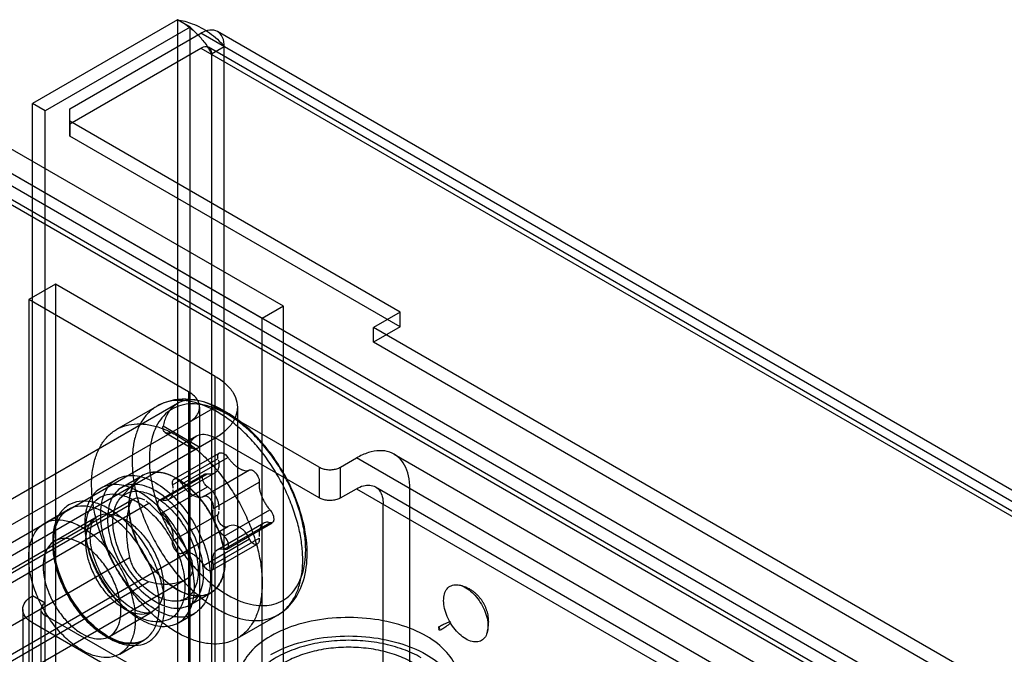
# Model space of a CAD drawing. Header units: millimetres. Extents: x 188 to 1028, y 131 to 1566.
# Tile 323 of 326: x 599 to 665, y 1524 to 1566. Entities that reach past the tile are written whole.
import ezdxf

# ---------------------------------------------------------------- set-up
doc = ezdxf.new("R2010")
doc.units = ezdxf.units.MM
doc.header["$LTSCALE"] = 110.325218
doc.layers.get('0').update_dxf_attribs({"linetype": 'CONTINUOUS'})

msp = doc.modelspace()

# ---------------------------------------------------------------- linework, layer by layer
at = {"color": 7, "linetype": 'CONTINUOUS'}
for p, q in [((609.663, 1565.991), (600.046, 1560.439)), ((610.511, 1565.501), (600.895, 1559.949)), ((609.663, 1565.991), (609.663, 633.546)), ((610.511, 1565.501), (609.663, 1565.991)), ((610.23, 1565.664), (610.713, 1565.299)), ((610.511, 633.056), (610.511, 1565.501)), ((602.521, 1560.072), (611.218, 1565.093)), ((1026.858, 1325.129), (611.218, 1565.093)), ((1026.402, 1326.136), (612.318, 1565.202)), ((602.521, 1559.092), (611.218, 1564.113)), ((611.218, 1564.113), (1026.009, 1324.639)), ((1025.802, 1325.097), (611.718, 1564.163)), ((612.774, 1564.195), (611.926, 1563.705)), ((612.774, 635.342), (612.774, 1564.195)), ((611.926, 1563.705), (611.926, 634.852)), ((600.046, 1376.971), (600.046, 1560.439)), ((600.895, 1559.949), (600.046, 1560.439)), ((600.895, 1377.461), (600.895, 1559.949)), ((602.521, 1558.275), (602.521, 1560.072)), ((602.521, 1559.255), (602.521, 1560.072)), ((624.441, 1546.6), (602.521, 1559.255)), ((602.521, 1559.092), (602.521, 1558.275)), ((624.441, 1545.62), (602.521, 1558.275)), ((616.699, 1546.988), (598.314, 1557.602)), ((1013.034, 1315.719), (595.132, 1556.99)), ((596.382, 1557.113), (1012.516, 1316.864)), ((615.284, 1546.171), (596.9, 1556.785)), ((595.132, 1555.765), (1011.973, 1315.107)), ((595.632, 1555.814), (1011.766, 1315.565)), ((601.566, 1548.457), (599.799, 1547.437)), ((601.566, 1548.457), (601.566, 1518.247)), ((612.173, 1542.334), (601.566, 1548.457)), ((599.799, 1547.437), (599.799, 1517.226)), ((610.405, 1541.313), (599.799, 1547.437)), ((616.699, 1546.988), (615.284, 1546.171)), ((616.699, 590.047), (616.699, 1546.988)), ((624.441, 1546.6), (622.674, 1545.579)), ((624.441, 1545.62), (624.441, 1546.6)), ((615.284, 589.23), (615.284, 1546.171)), ((624.441, 1545.62), (622.674, 1544.599)), ((622.674, 1544.599), (622.674, 1545.579)), ((991.502, 1332.641), (622.674, 1545.579)), ((991.502, 1331.661), (622.674, 1544.599)), ((612.173, 1508.041), (612.173, 1542.334)), ((610.405, 1541.313), (610.405, 1509.061)), ((576.818, 1519.88), (612.173, 1540.292)), ((609.673, 1540.54), (577.854, 1522.169)), ((608.317, 1540.363), (605.628, 1538.81)), ((611.138, 1540.292), (611.138, 1510.082)), ((619.068, 1536.312), (612.173, 1540.292)), ((613.638, 1540.292), (613.638, 1510.082)), ((611.112, 1537.639), (608.709, 1539.026)), ((578.586, 1518.86), (612.173, 1538.251)), ((610.923, 1538.375), (579.104, 1520.004)), ((608.851, 1538.606), (610.625, 1537.582)), ((619.068, 1534.271), (612.173, 1538.251)), ((606.66, 1536.701), (606.661, 1536.64)), ((607.8, 1536.814), (607.8, 1536.757)), ((609.328, 1535.138), (612.367, 1536.893)), ((609.427, 1535.513), (612.432, 1537.248)), ((609.974, 1535.196), (613.013, 1536.951)), ((620.482, 1536.312), (621.542, 1536.924)), ((663.439, 1512.736), (621.542, 1536.924)), ((624.042, 1537.172), (662.403, 1515.025)), ((611.398, 1534.369), (614.443, 1536.127)), ((619.068, 1536.312), (619.068, 1534.271)), ((620.482, 1534.271), (620.482, 1536.312)), ((604.578, 1534.913), (605.638, 1535.526)), ((605.891, 1534.271), (607.015, 1535.488)), ((605.963, 1534.963), (607.378, 1535.779)), ((608.439, 1534.108), (611.456, 1535.849)), ((608.614, 1534.122), (611.653, 1535.877)), ((609.07, 1534.161), (612.155, 1535.942)), ((608.614, 1533.261), (611.653, 1535.016)), ((612.048, 1533.568), (615.087, 1535.323)), ((620.482, 1534.271), (621.542, 1534.883)), ((621.542, 1534.883), (661.671, 1511.715)), ((622.792, 1535.007), (661.153, 1512.86)), ((625.078, 1517.737), (625.078, 1534.883)), ((606.756, 1534.187), (594.028, 1526.839)), ((593.756, 1526.456), (606.484, 1533.805)), ((595.045, 1526.572), (607.773, 1533.92)), ((600.834, 1532.579), (602.425, 1533.498)), ((612.762, 1531.728), (615.801, 1533.482)), ((623.31, 1516.716), (623.31, 1533.863)), ((601.509, 1531.41), (604.338, 1533.043)), ((609.328, 1531.421), (612.367, 1533.176)), ((609.972, 1530.617), (613.017, 1532.375)), ((612.306, 1530.828), (615.391, 1532.609)), ((612.762, 1530.867), (615.801, 1532.621)), ((612.937, 1530.882), (615.954, 1532.623)), ((611.402, 1529.793), (614.441, 1531.548)), ((612.048, 1529.851), (615.087, 1531.605)), ((611.949, 1529.476), (614.953, 1531.21)), ((618.169, 1530.827), (618.169, 1530.883)), ((593.756, 1522.975), (606.484, 1530.324)), ((597.656, 1523.324), (610.383, 1530.672)), ((617.974, 1530.169), (617.974, 1530.231)), ((610.383, 1528.954), (597.624, 1521.587)), ((595.045, 1521.372), (607.773, 1528.72)), ((600.895, 1527.289), (600.046, 1527.779)), ((609.828, 1527.452), (611.444, 1527.817)), ((610.463, 1527.169), (611.878, 1527.985)), ((599.402, 1526.881), (599.402, 1377.869)), ((600.602, 1526.881), (600.602, 1377.869)), ((606.41, 1523.288), (600.895, 1526.473)), ((605.159, 1525.088), (607.988, 1526.721)), ((609.728, 1525.993), (610.788, 1526.606)), ((616.317, 1526.507), (613.628, 1524.954)), ((605.562, 1522.799), (600.046, 1525.983)), ((605.834, 1523.919), (607.425, 1524.837))]:
    msp.add_line(p, q, dxfattribs=at)
for points in [[(609.315, 1535.264), (609.316, 1535.223), (609.321, 1535.181), (609.328, 1535.138)], [(612.048, 1533.568), (612.056, 1533.603), (612.06, 1533.639), (612.062, 1533.678)], [(609.328, 1531.421), (609.321, 1531.387), (609.316, 1531.35), (609.315, 1531.311)], [(612.062, 1529.725), (612.06, 1529.766), (612.056, 1529.808), (612.048, 1529.851)]]:
    msp.add_lwpolyline(points, dxfattribs=at)
for centre, start, end in [((605.882, 1531.211), 176.79563, 180.02591), ((603.968, 1527.124), 356.79563, 0.02591)]:
    msp.add_arc(centre, 4.492, start, end, dxfattribs=at)
for points, knots in [([(609.663, 1565.991), (609.997, 1565.939), (610.747, 1565.726), (611.837, 1565.158), (612.502, 1564.552), (612.774, 1564.195)], [0, 0, 0, 0, 0.277348, 0.632657, 1, 1, 1, 1]), ([(610.511, 1565.501), (610.658, 1565.349), (611.004, 1565.023), (611.512, 1564.446), (611.805, 1563.97), (611.926, 1563.705)], [0, 0, 0, 0, 0.276198, 0.620473, 1, 1, 1, 1]), ([(612.774, 1564.195), (612.774, 1564.407), (612.722, 1564.797), (612.351, 1565.259), (611.766, 1565.35), (611.402, 1565.199), (611.218, 1565.093)], [0, 0, 0, 0, 0.277328, 0.500003, 0.722676, 1, 1, 1, 1]), ([(611.218, 1564.113), (611.324, 1564.175), (611.552, 1564.264), (611.889, 1564.07), (611.926, 1563.828), (611.926, 1563.705)], [0, 0, 0, 0, 0.356068, 0.643814, 1, 1, 1, 1]), ([(612.173, 1542.334), (612.423, 1542.189), (612.87, 1541.875), (613.377, 1541.288), (613.647, 1540.634), (613.647, 1539.951), (613.377, 1539.297), (612.87, 1538.71), (612.423, 1538.395), (612.173, 1538.251)], [0, 0, 0, 0, 0.165155, 0.309737, 0.438588, 0.561413, 0.690264, 0.834846, 1, 1, 1, 1]), ([(610.405, 1539.272), (610.549, 1539.355), (610.803, 1539.538), (611.071, 1539.893), (611.169, 1540.292), (611.071, 1540.692), (610.803, 1541.047), (610.549, 1541.23), (610.405, 1541.313)], [0, 0, 0, 0, 0.190419, 0.353951, 0.499989, 0.646029, 0.809567, 1, 1, 1, 1]), ([(617.974, 1530.231), (617.971, 1530.568), (617.92, 1531.265), (617.722, 1532.322), (617.407, 1533.403), (616.98, 1534.485), (616.451, 1535.543), (615.831, 1536.556), (615.135, 1537.5), (614.377, 1538.355), (613.574, 1539.103), (612.743, 1539.727), (611.901, 1540.214), (611.067, 1540.552), (610.257, 1540.734), (609.487, 1540.753), (608.776, 1540.605), (608.143, 1540.29), (607.608, 1539.817), (607.184, 1539.202), (606.88, 1538.461), (606.697, 1537.614), (606.66, 1537.013), (606.66, 1536.701)], [0, 0, 0, 0, 0.050412, 0.104007, 0.160194, 0.218245, 0.277341, 0.336615, 0.395191, 0.452228, 0.506955, 0.558718, 0.607033, 0.651644, 0.6926, 0.730331, 0.765704, 0.79999, 0.834676, 0.871168, 0.910534, 0.953405, 1, 1, 1, 1]), ([(618.267, 1530.578), (618.267, 1531.524), (617.91, 1533.488), (616.668, 1536.208), (614.859, 1538.57), (612.69, 1540.261), (610.373, 1541.015), (608.883, 1540.69), (608.317, 1540.363)], [0, 0, 0, 0, 0.177614, 0.368079, 0.556955, 0.730594, 0.877495, 1, 1, 1, 1]), ([(612.173, 1540.292), (611.92, 1540.439), (611.417, 1540.671), (610.643, 1540.814), (609.931, 1540.71), (609.336, 1540.346), (608.91, 1539.758), (608.759, 1539.282), (608.709, 1539.026)], [0, 0, 0, 0, 0.196548, 0.368687, 0.522254, 0.669325, 0.824744, 1, 1, 1, 1]), ([(618.169, 1530.883), (618.166, 1531.209), (618.114, 1531.882), (617.915, 1532.9), (617.598, 1533.94), (617.169, 1534.979), (616.639, 1535.991), (616.02, 1536.951), (615.329, 1537.833), (614.584, 1538.616), (613.802, 1539.284), (612.997, 1539.824), (612.185, 1540.222), (611.383, 1540.465), (610.612, 1540.542), (609.896, 1540.444), (609.259, 1540.172), (608.728, 1539.739), (608.312, 1539.167), (608.014, 1538.475), (607.836, 1537.677), (607.8, 1537.11), (607.8, 1536.814)], [0, 0, 0, 0, 0.053051, 0.10954, 0.168754, 0.229849, 0.292259, 0.354613, 0.415677, 0.474482, 0.530311, 0.582875, 0.631948, 0.677065, 0.718708, 0.7571, 0.793645, 0.830047, 0.867415, 0.907721, 0.951785, 1, 1, 1, 1]), ([(603.971, 1535.148), (603.971, 1535.461), (604.008, 1536.064), (604.191, 1536.914), (604.498, 1537.655), (604.924, 1538.271), (605.462, 1538.743), (606.098, 1539.057), (606.813, 1539.202), (607.585, 1539.179), (608.398, 1538.993), (609.234, 1538.65), (610.078, 1538.158), (610.91, 1537.528), (611.714, 1536.775), (612.471, 1535.915), (613.166, 1534.966), (613.784, 1533.949), (614.31, 1532.887), (614.734, 1531.801), (615.045, 1530.715), (615.238, 1529.654), (615.284, 1528.955), (615.284, 1528.616)], [0, 0, 0, 0, 0.046619, 0.089512, 0.128857, 0.165225, 0.199916, 0.234234, 0.269623, 0.30736, 0.348347, 0.393022, 0.441409, 0.493232, 0.547987, 0.605018, 0.663563, 0.722796, 0.781853, 0.839762, 0.896004, 0.949652, 1, 1, 1, 1]), ([(609.345, 1538.659), (609.276, 1538.62), (609.142, 1538.564), (608.877, 1538.548), (608.677, 1538.773), (608.696, 1538.958), (608.709, 1539.026)], [0, 0, 0, 0, 0.243742, 0.444909, 0.784132, 1, 1, 1, 1]), ([(610.553, 1537.962), (610.617, 1538.094), (610.794, 1538.334), (611.215, 1538.515), (611.702, 1538.479), (612.015, 1538.343), (612.173, 1538.251)], [0, 0, 0, 0, 0.23568, 0.458985, 0.706228, 1, 1, 1, 1]), ([(610.553, 1537.962), (610.525, 1537.905), (610.465, 1537.74), (610.659, 1537.523), (610.91, 1537.545), (611.044, 1537.599), (611.112, 1537.639)], [0, 0, 0, 0, 0.208352, 0.528431, 0.74047, 1, 1, 1, 1]), ([(625.078, 1534.883), (625.078, 1535.172), (625.029, 1535.716), (624.774, 1536.449), (624.343, 1537.01), (623.752, 1537.351), (623.05, 1537.444), (622.288, 1537.298), (621.792, 1537.069), (621.542, 1536.924)], [0, 0, 0, 0, 0.165155, 0.309738, 0.43859, 0.561416, 0.690267, 0.834848, 1, 1, 1, 1]), ([(607.8, 1536.757), (607.803, 1536.455), (607.848, 1535.829), (608.022, 1534.879), (608.302, 1533.904), (608.684, 1532.92), (609.164, 1531.946), (609.734, 1531.003), (610.381, 1530.12), (611.085, 1529.322), (611.83, 1528.628), (612.595, 1528.053), (613.366, 1527.608), (614.127, 1527.299), (614.867, 1527.132), (615.571, 1527.113), (616.224, 1527.247), (616.806, 1527.534), (617.298, 1527.967), (617.687, 1528.531), (617.967, 1529.21), (618.135, 1529.988), (618.169, 1530.54), (618.169, 1530.827)], [0, 0, 0, 0, 0.049284, 0.101802, 0.157049, 0.214234, 0.273577, 0.333706, 0.393377, 0.451564, 0.506916, 0.558851, 0.607088, 0.651468, 0.692234, 0.729897, 0.765302, 0.799681, 0.834442, 0.870882, 0.910307, 0.953282, 1, 1, 1, 1]), ([(612.367, 1536.893), (612.344, 1536.964), (612.31, 1537.103), (612.45, 1537.303), (612.766, 1537.234), (612.926, 1537.073), (613.013, 1536.951)], [0, 0, 0, 0, 0.208599, 0.378208, 0.577428, 1, 1, 1, 1]), ([(613.013, 1536.951), (613.058, 1536.888), (613.153, 1536.765), (613.308, 1536.594), (613.471, 1536.441), (613.64, 1536.309), (613.813, 1536.201), (614.063, 1536.083), (614.312, 1536.049), (614.441, 1536.126)], [0, 0, 0, 0, 0.133383, 0.266044, 0.394314, 0.517812, 0.633814, 0.741668, 1, 1, 1, 1]), ([(606.661, 1536.64), (606.663, 1536.302), (606.715, 1535.605), (606.912, 1534.548), (607.228, 1533.467), (607.655, 1532.386), (608.184, 1531.327), (608.803, 1530.315), (609.5, 1529.37), (610.258, 1528.515), (611.061, 1527.767), (611.892, 1527.143), (612.733, 1526.657), (613.568, 1526.318), (614.378, 1526.136), (615.148, 1526.117), (615.859, 1526.265), (616.492, 1526.58), (617.027, 1527.053), (617.451, 1527.669), (617.755, 1528.409), (617.937, 1529.257), (617.974, 1529.857), (617.974, 1530.169)], [0, 0, 0, 0, 0.050412, 0.104007, 0.160194, 0.218245, 0.277341, 0.336615, 0.395191, 0.452228, 0.506955, 0.558718, 0.607033, 0.651644, 0.6926, 0.730331, 0.765704, 0.79999, 0.834676, 0.871168, 0.910534, 0.953405, 1, 1, 1, 1]), ([(611.653, 1535.877), (611.719, 1535.865), (611.848, 1535.854), (612.055, 1535.884), (612.241, 1535.983), (612.371, 1536.155), (612.434, 1536.358), (612.438, 1536.505), (612.432, 1536.582)], [0, 0, 0, 0, 0.160867, 0.307619, 0.498226, 0.649618, 0.814717, 1, 1, 1, 1]), ([(614.441, 1536.126), (614.522, 1536.174), (614.746, 1536.067), (614.927, 1535.851), (615.063, 1535.595), (615.1, 1535.405), (615.087, 1535.323)], [0, 0, 0, 0, 0.248412, 0.508225, 0.78071, 1, 1, 1, 1]), ([(619.068, 1536.312), (619.147, 1536.266), (619.328, 1536.194), (619.621, 1536.141), (619.928, 1536.141), (620.222, 1536.194), (620.402, 1536.266), (620.482, 1536.312)], [0, 0, 0, 0, 0.187717, 0.393745, 0.606295, 0.812308, 1, 1, 1, 1]), ([(604.572, 1533.168), (604.572, 1533.613), (604.675, 1534.436), (605.333, 1535.458), (606.437, 1535.87), (607.681, 1535.617), (608.928, 1534.859), (610.086, 1533.685), (611.038, 1532.217), (611.676, 1530.617), (611.855, 1529.495), (611.855, 1528.963)], [0, 0, 0, 0, 0.103304, 0.188221, 0.267734, 0.360433, 0.473055, 0.602504, 0.739886, 0.876489, 1, 1, 1, 1]), ([(609.628, 1535.556), (609.451, 1535.658), (609.099, 1535.829), (608.559, 1535.98), (608.047, 1536.006), (607.578, 1535.901), (607.17, 1535.666), (606.844, 1535.31), (606.611, 1534.851), (606.473, 1534.308), (606.43, 1533.696), (606.482, 1533.033), (606.627, 1532.336), (606.862, 1531.626), (607.178, 1530.922), (607.567, 1530.248), (608.017, 1529.622), (608.516, 1529.061), (609.05, 1528.583), (609.434, 1528.32), (609.628, 1528.208)], [0, 0, 0, 0, 0.053949, 0.102958, 0.14737, 0.188342, 0.22851, 0.269848, 0.314371, 0.363342, 0.417249, 0.47596, 0.538878, 0.605089, 0.673465, 0.742693, 0.810753, 0.877293, 0.940786, 1, 1, 1, 1]), ([(606.446, 1533.719), (606.446, 1534.151), (606.551, 1534.95), (607.309, 1535.896), (608.503, 1536.079), (609.736, 1535.579), (610.918, 1534.593), (611.921, 1533.231), (612.61, 1531.682), (612.81, 1530.573), (612.81, 1530.045)], [0, 0, 0, 0, 0.114864, 0.207597, 0.299914, 0.41387, 0.552145, 0.705067, 0.859646, 1, 1, 1, 1]), ([(609.974, 1535.196), (609.923, 1535.285), (609.805, 1535.429), (609.581, 1535.569), (609.342, 1535.492), (609.315, 1535.337), (609.315, 1535.264)], [0, 0, 0, 0, 0.322049, 0.578135, 0.770379, 1, 1, 1, 1]), ([(609.628, 1528.208), (609.804, 1528.106), (610.156, 1527.935), (610.696, 1527.784), (611.208, 1527.759), (611.678, 1527.863), (612.085, 1528.098), (612.411, 1528.455), (612.644, 1528.913), (612.782, 1529.457), (612.825, 1530.069), (612.773, 1530.732), (612.628, 1531.428), (612.394, 1532.138), (612.077, 1532.842), (611.688, 1533.516), (611.238, 1534.143), (610.739, 1534.703), (610.205, 1535.181), (609.821, 1535.445), (609.628, 1535.556)], [0, 0, 0, 0, 0.053949, 0.102958, 0.14737, 0.188342, 0.22851, 0.269848, 0.314371, 0.363342, 0.417249, 0.47596, 0.538878, 0.605089, 0.673465, 0.742693, 0.810753, 0.877293, 0.940786, 1, 1, 1, 1]), ([(611.329, 1535.592), (611.329, 1535.662), (611.366, 1535.842), (611.564, 1535.893), (611.653, 1535.877)], [0, 0, 0, 0, 0.43751, 1, 1, 1, 1]), ([(611.653, 1535.016), (611.58, 1535.068), (611.422, 1535.232), (611.329, 1535.456), (611.329, 1535.592)], [0, 0, 0, 0, 0.39881, 1, 1, 1, 1]), ([(610.794, 1528.351), (610.794, 1528.88), (610.618, 1529.993), (609.988, 1531.582), (609.047, 1533.045), (607.896, 1534.224), (606.65, 1534.992), (605.402, 1535.26), (604.284, 1534.858), (603.615, 1533.831), (603.511, 1533.003), (603.511, 1532.556)], [0, 0, 0, 0, 0.12288, 0.258, 0.394373, 0.524116, 0.637201, 0.730341, 0.810575, 0.896244, 1, 1, 1, 1]), ([(615.284, 1528.616), (615.284, 1528.303), (615.247, 1527.7), (615.064, 1526.85), (614.757, 1526.109), (614.331, 1525.493), (613.793, 1525.021), (613.157, 1524.708), (612.442, 1524.563), (611.67, 1524.585), (610.857, 1524.772), (610.021, 1525.115), (609.177, 1525.607), (608.345, 1526.236), (607.541, 1526.989), (606.784, 1527.849), (606.089, 1528.798), (605.471, 1529.815), (604.945, 1530.878), (604.521, 1531.964), (604.21, 1533.049), (604.017, 1534.11), (603.971, 1534.81), (603.971, 1535.148)], [0, 0, 0, 0, 0.046619, 0.089512, 0.128857, 0.165225, 0.199916, 0.234234, 0.269623, 0.30736, 0.348347, 0.393022, 0.441409, 0.493232, 0.547987, 0.605018, 0.663563, 0.722796, 0.781853, 0.839762, 0.896004, 0.949652, 1, 1, 1, 1]), ([(611.395, 1529.229), (611.395, 1529.753), (611.198, 1530.854), (610.518, 1532.394), (609.525, 1533.754), (608.347, 1534.747), (607.113, 1535.259), (605.908, 1535.09), (605.137, 1534.142), (605.031, 1533.337), (605.031, 1532.903)], [0, 0, 0, 0, 0.139572, 0.292522, 0.44482, 0.583634, 0.698027, 0.791054, 0.884598, 1, 1, 1, 1]), ([(608.213, 1527.8), (608.042, 1527.899), (607.703, 1528.131), (607.23, 1528.554), (606.786, 1529.051), (606.385, 1529.608), (606.037, 1530.21), (605.754, 1530.838), (605.545, 1531.473), (605.416, 1532.095), (605.371, 1532.685), (605.41, 1533.228), (605.534, 1533.709), (605.741, 1534.114), (606.029, 1534.429), (606.389, 1534.637), (606.805, 1534.731), (607.26, 1534.709), (607.742, 1534.575), (608.056, 1534.423), (608.213, 1534.332)], [0, 0, 0, 0, 0.058829, 0.122046, 0.188527, 0.256695, 0.326135, 0.394949, 0.461576, 0.524753, 0.583529, 0.637343, 0.686109, 0.730377, 0.771476, 0.8114, 0.852258, 0.896664, 0.945771, 1, 1, 1, 1]), ([(609.364, 1534.811), (609.364, 1534.731), (609.351, 1534.58), (609.282, 1534.376), (609.165, 1534.217), (609.005, 1534.117), (608.813, 1534.084), (608.681, 1534.104), (608.614, 1534.122)], [0, 0, 0, 0, 0.197825, 0.372032, 0.527655, 0.675377, 0.828971, 1, 1, 1, 1]), ([(611.402, 1534.372), (611.348, 1534.34), (611.221, 1534.296), (611.01, 1534.304), (610.788, 1534.378), (610.563, 1534.511), (610.345, 1534.697), (610.143, 1534.928), (610.027, 1535.103), (609.974, 1535.196)], [0, 0, 0, 0, 0.10444, 0.21771, 0.345837, 0.490555, 0.650412, 0.821855, 1, 1, 1, 1]), ([(612.432, 1533.478), (612.438, 1533.57), (612.431, 1533.762), (612.365, 1534.047), (612.254, 1534.317), (612.118, 1534.544), (611.968, 1534.736), (611.817, 1534.89), (611.705, 1534.979), (611.653, 1535.016)], [0, 0, 0, 0, 0.154559, 0.318601, 0.487772, 0.639859, 0.76054, 0.894367, 1, 1, 1, 1]), ([(615.08, 1535.053), (615.086, 1534.979), (615.109, 1534.825), (615.169, 1534.594), (615.254, 1534.358), (615.363, 1534.121), (615.491, 1533.891), (615.637, 1533.676), (615.745, 1533.544), (615.801, 1533.482)], [0, 0, 0, 0, 0.128057, 0.264347, 0.407591, 0.556561, 0.708499, 0.857616, 1, 1, 1, 1]), ([(621.542, 1534.883), (621.686, 1534.966), (621.972, 1535.094), (622.413, 1535.149), (622.808, 1535.034), (623.105, 1534.75), (623.278, 1534.34), (623.31, 1534.029), (623.31, 1533.863)], [0, 0, 0, 0, 0.190418, 0.353949, 0.499987, 0.646028, 0.809567, 1, 1, 1, 1]), ([(608.814, 1527.126), (608.814, 1527.484), (608.735, 1528.231), (608.425, 1529.348), (607.939, 1530.457), (607.301, 1531.501), (606.547, 1532.426), (605.714, 1533.184), (604.845, 1533.733), (603.983, 1534.045), (603.162, 1534.094), (602.43, 1533.85), (601.862, 1533.319), (601.505, 1532.563), (601.414, 1531.986), (601.397, 1531.679)], [0, 0, 0, 0, 0.082833, 0.173024, 0.267569, 0.362583, 0.455727, 0.543274, 0.622482, 0.692373, 0.753672, 0.80957, 0.866184, 0.928704, 1, 1, 1, 1]), ([(603.582, 1532.188), (603.582, 1532.475), (603.634, 1533.015), (603.908, 1533.735), (604.375, 1534.264), (605.007, 1534.542), (605.737, 1534.548), (606.512, 1534.307), (607.298, 1533.843), (608.057, 1533.183), (608.751, 1532.362), (609.341, 1531.422), (609.795, 1530.415), (610.083, 1529.398), (610.158, 1528.717), (610.158, 1528.392)], [0, 0, 0, 0, 0.073553, 0.137552, 0.194571, 0.249605, 0.309384, 0.377669, 0.455391, 0.541761, 0.634414, 0.729893, 0.825503, 0.916705, 1, 1, 1, 1]), ([(607.506, 1534.113), (607.434, 1534.155), (607.29, 1534.222), (607.069, 1534.267), (606.864, 1534.246), (606.688, 1534.156), (606.555, 1534.002), (606.503, 1533.874), (606.484, 1533.805)], [0, 0, 0, 0, 0.198111, 0.372811, 0.528943, 0.676851, 0.830022, 1, 1, 1, 1]), ([(608.213, 1534.332), (608.384, 1534.233), (608.724, 1534), (609.197, 1533.577), (609.64, 1533.08), (610.042, 1532.523), (610.389, 1531.922), (610.672, 1531.293), (610.881, 1530.658), (611.01, 1530.037), (611.056, 1529.446), (611.017, 1528.903), (610.893, 1528.422), (610.686, 1528.017), (610.398, 1527.703), (610.038, 1527.494), (609.622, 1527.401), (609.166, 1527.423), (608.685, 1527.556), (608.371, 1527.709), (608.213, 1527.8)], [0, 0, 0, 0, 0.058829, 0.122046, 0.188527, 0.256695, 0.326135, 0.394949, 0.461576, 0.524753, 0.583529, 0.637343, 0.686109, 0.730377, 0.771476, 0.8114, 0.852258, 0.896664, 0.945771, 1, 1, 1, 1]), ([(608.614, 1534.122), (608.558, 1534.138), (608.384, 1534.135), (608.326, 1533.95), (608.326, 1533.858)], [0, 0, 0, 0, 0.388712, 1, 1, 1, 1]), ([(612.062, 1533.678), (612.062, 1533.776), (612.008, 1533.979), (611.844, 1534.226), (611.637, 1534.396), (611.459, 1534.405), (611.402, 1534.372)], [0, 0, 0, 0, 0.272531, 0.565268, 0.816193, 1, 1, 1, 1]), ([(620.482, 1534.271), (620.402, 1534.225), (620.221, 1534.152), (619.928, 1534.099), (619.621, 1534.099), (619.328, 1534.152), (619.147, 1534.225), (619.068, 1534.271)], [0, 0, 0, 0, 0.187717, 0.393744, 0.606294, 0.812307, 1, 1, 1, 1]), ([(608.461, 1527.126), (608.461, 1527.466), (608.385, 1528.177), (608.091, 1529.24), (607.627, 1530.299), (607.017, 1531.297), (606.295, 1532.181), (605.499, 1532.903), (604.669, 1533.425), (603.845, 1533.719), (603.062, 1533.76), (602.368, 1533.523), (601.834, 1533.016), (601.499, 1532.299), (601.413, 1531.753), (601.397, 1531.462)], [0, 0, 0, 0, 0.082689, 0.172773, 0.267396, 0.363145, 0.456478, 0.544137, 0.623587, 0.693575, 0.754838, 0.810775, 0.867018, 0.929053, 1, 1, 1, 1]), ([(601.463, 1531.311), (601.463, 1531.627), (601.521, 1532.216), (601.834, 1533), (602.214, 1533.376), (602.425, 1533.498)], [0, 0, 0, 0, 0.381131, 0.70641, 1, 1, 1, 1]), ([(606.484, 1533.805), (606.413, 1533.551), (606.31, 1533.013), (606.262, 1532.162), (606.317, 1531.255), (606.418, 1530.638), (606.484, 1530.324)], [0, 0, 0, 0, 0.22466, 0.466778, 0.725759, 1, 1, 1, 1]), ([(612.81, 1530.045), (612.81, 1529.613), (612.704, 1528.814), (611.946, 1527.868), (610.752, 1527.685), (609.519, 1528.186), (608.337, 1529.171), (607.334, 1530.533), (606.645, 1532.082), (606.446, 1533.192), (606.446, 1533.719)], [0, 0, 0, 0, 0.114864, 0.207597, 0.299914, 0.41387, 0.552145, 0.705067, 0.859646, 1, 1, 1, 1]), ([(610.383, 1530.672), (610.205, 1530.984), (609.827, 1531.59), (609.197, 1532.444), (608.515, 1533.226), (608.024, 1533.699), (607.773, 1533.92)], [0, 0, 0, 0, 0.257312, 0.511717, 0.760206, 1, 1, 1, 1]), ([(608.326, 1533.858), (608.326, 1533.772), (608.38, 1533.548), (608.51, 1533.353), (608.614, 1533.261)], [0, 0, 0, 0, 0.383525, 1, 1, 1, 1]), ([(615.801, 1533.482), (615.862, 1533.416), (615.985, 1533.224), (616.052, 1532.999), (616.052, 1532.864)], [0, 0, 0, 0, 0.400891, 1, 1, 1, 1]), ([(599.799, 1530.29), (599.799, 1530.598), (599.854, 1531.178), (600.149, 1531.953), (600.651, 1532.522), (601.332, 1532.82), (602.117, 1532.827), (602.951, 1532.568), (603.796, 1532.069), (604.612, 1531.359), (605.358, 1530.476), (605.992, 1529.465), (606.48, 1528.382), (606.79, 1527.289), (606.87, 1526.557), (606.87, 1526.208)], [0, 0, 0, 0, 0.073498, 0.137508, 0.194523, 0.249608, 0.309438, 0.377749, 0.455505, 0.54189, 0.634565, 0.730055, 0.825592, 0.916764, 1, 1, 1, 1]), ([(603.582, 1531.372), (603.582, 1531.614), (603.628, 1532.067), (603.88, 1532.666), (604.315, 1533.083), (604.892, 1533.251), (605.537, 1533.169), (606.207, 1532.87), (606.868, 1532.376), (607.481, 1531.722), (608.008, 1530.947), (608.415, 1530.103), (608.675, 1529.245), (608.744, 1528.667), (608.744, 1528.392)], [0, 0, 0, 0, 0.079072, 0.147209, 0.208146, 0.269082, 0.337219, 0.41629, 0.506351, 0.604945, 0.708144, 0.811344, 0.909938, 1, 1, 1, 1]), ([(603.875, 1531.78), (603.875, 1531.99), (603.908, 1532.354), (604.068, 1532.798), (604.249, 1532.992), (604.338, 1533.043)], [0, 0, 0, 0, 0.452088, 0.780064, 1, 1, 1, 1]), ([(611.855, 1528.963), (611.855, 1528.518), (611.751, 1527.696), (611.094, 1526.674), (609.99, 1526.261), (608.745, 1526.515), (607.498, 1527.272), (606.341, 1528.446), (605.389, 1529.914), (604.751, 1531.514), (604.572, 1532.636), (604.572, 1533.168)], [0, 0, 0, 0, 0.103304, 0.188221, 0.267734, 0.360433, 0.473055, 0.602504, 0.739886, 0.876489, 1, 1, 1, 1]), ([(605.031, 1532.903), (605.031, 1532.378), (605.228, 1531.278), (605.909, 1529.738), (606.902, 1528.378), (608.08, 1527.385), (609.314, 1526.873), (610.518, 1527.041), (611.289, 1527.99), (611.395, 1528.795), (611.395, 1529.229)], [0, 0, 0, 0, 0.139572, 0.292522, 0.44482, 0.583634, 0.698027, 0.791054, 0.884598, 1, 1, 1, 1]), ([(608.614, 1533.261), (608.688, 1533.197), (608.828, 1533.053), (609.009, 1532.809), (609.16, 1532.541), (609.274, 1532.261), (609.346, 1531.982), (609.364, 1531.796), (609.364, 1531.707)], [0, 0, 0, 0, 0.165658, 0.338594, 0.513625, 0.685421, 0.848955, 1, 1, 1, 1]), ([(612.762, 1531.728), (612.689, 1531.792), (612.549, 1531.936), (612.368, 1532.18), (612.217, 1532.448), (612.103, 1532.728), (612.031, 1533.007), (612.012, 1533.193), (612.012, 1533.282)], [0, 0, 0, 0, 0.165658, 0.338594, 0.513625, 0.685421, 0.848955, 1, 1, 1, 1]), ([(613.013, 1532.372), (612.955, 1532.338), (612.789, 1532.323), (612.572, 1532.457), (612.408, 1532.676), (612.328, 1532.93), (612.341, 1533.104), (612.367, 1533.176)], [0, 0, 0, 0, 0.164314, 0.364974, 0.5937, 0.815244, 1, 1, 1, 1]), ([(616.052, 1532.864), (616.052, 1532.794), (616.041, 1532.632), (615.863, 1532.597), (615.801, 1532.621)], [0, 0, 0, 0, 0.51382, 1, 1, 1, 1]), ([(603.511, 1532.556), (603.511, 1532.026), (603.688, 1530.914), (604.317, 1529.325), (605.258, 1527.862), (606.409, 1526.683), (607.656, 1525.915), (608.903, 1525.647), (610.022, 1526.049), (610.69, 1527.076), (610.794, 1527.904), (610.794, 1528.351)], [0, 0, 0, 0, 0.12288, 0.258, 0.394373, 0.524116, 0.637201, 0.730341, 0.810575, 0.896244, 1, 1, 1, 1]), ([(610.158, 1528.392), (610.158, 1528.105), (610.106, 1527.565), (609.832, 1526.845), (609.365, 1526.316), (608.732, 1526.039), (608.003, 1526.032), (607.227, 1526.273), (606.441, 1526.737), (605.682, 1527.397), (604.989, 1528.218), (604.398, 1529.158), (603.945, 1530.165), (603.656, 1531.182), (603.582, 1531.864), (603.582, 1532.188)], [0, 0, 0, 0, 0.073553, 0.137552, 0.194571, 0.249605, 0.309384, 0.377669, 0.455391, 0.541761, 0.634414, 0.729893, 0.825503, 0.916705, 1, 1, 1, 1]), ([(614.441, 1531.548), (614.402, 1531.636), (614.316, 1531.799), (614.16, 1532.014), (613.993, 1532.186), (613.82, 1532.316), (613.646, 1532.405), (613.38, 1532.485), (613.146, 1532.451), (613.013, 1532.372)], [0, 0, 0, 0, 0.156849, 0.30131, 0.431006, 0.547833, 0.652569, 0.748186, 1, 1, 1, 1]), ([(615.801, 1532.621), (615.706, 1532.66), (615.49, 1532.693), (615.214, 1532.488), (615.112, 1532.21), (615.085, 1532.021), (615.08, 1531.949)], [0, 0, 0, 0, 0.263507, 0.511448, 0.814494, 1, 1, 1, 1]), ([(605.915, 1526.759), (605.915, 1527.035), (605.847, 1527.614), (605.586, 1528.473), (605.179, 1529.315), (604.654, 1530.086), (604.045, 1530.738), (603.388, 1531.23), (602.722, 1531.532), (602.079, 1531.619), (601.498, 1531.457), (601.056, 1531.042), (600.8, 1530.439), (600.753, 1529.982), (600.753, 1529.739)], [0, 0, 0, 0, 0.090309, 0.189107, 0.292128, 0.394494, 0.492745, 0.582443, 0.661232, 0.729355, 0.790317, 0.85168, 0.92047, 1, 1, 1, 1]), ([(607.988, 1526.721), (607.836, 1526.633), (607.315, 1526.614), (606.473, 1527.008), (605.507, 1527.837), (604.64, 1529.04), (604.047, 1530.395), (603.875, 1531.346), (603.875, 1531.78)], [0, 0, 0, 0, 0.073348, 0.201708, 0.384338, 0.601218, 0.818026, 1, 1, 1, 1]), ([(613.05, 1531.131), (613.05, 1531.217), (612.997, 1531.441), (612.866, 1531.636), (612.762, 1531.728)], [0, 0, 0, 0, 0.383525, 1, 1, 1, 1]), ([(615.087, 1531.605), (615.096, 1531.518), (615.096, 1531.355), (614.929, 1531.154), (614.621, 1531.228), (614.499, 1531.418), (614.441, 1531.548)], [0, 0, 0, 0, 0.240408, 0.429315, 0.613432, 1, 1, 1, 1]), ([(601.39, 1531.413), (601.39, 1531.055), (601.47, 1530.308), (601.779, 1529.191), (602.265, 1528.082), (602.903, 1527.038), (603.657, 1526.113), (604.491, 1525.355), (605.359, 1524.806), (606.221, 1524.494), (607.042, 1524.445), (607.775, 1524.689), (608.342, 1525.22), (608.699, 1525.976), (608.79, 1526.553), (608.807, 1526.86)], [0, 0, 0, 0, 0.082833, 0.173024, 0.267569, 0.362583, 0.455727, 0.543274, 0.622482, 0.692373, 0.753672, 0.80957, 0.866184, 0.928704, 1, 1, 1, 1]), ([(601.39, 1531.209), (601.39, 1530.869), (601.465, 1530.158), (601.759, 1529.095), (602.224, 1528.036), (602.833, 1527.038), (603.555, 1526.154), (604.352, 1525.432), (605.182, 1524.91), (606.006, 1524.616), (606.788, 1524.575), (607.482, 1524.812), (608.016, 1525.319), (608.351, 1526.036), (608.437, 1526.582), (608.454, 1526.873)], [0, 0, 0, 0, 0.082689, 0.172773, 0.267396, 0.363145, 0.456478, 0.544137, 0.623587, 0.693575, 0.754838, 0.810775, 0.867018, 0.929053, 1, 1, 1, 1]), ([(607.425, 1524.837), (607.097, 1524.648), (606.186, 1524.54), (604.849, 1525.128), (603.545, 1526.243), (602.436, 1527.778), (601.68, 1529.507), (601.463, 1530.733), (601.463, 1531.311)], [0, 0, 0, 0, 0.114637, 0.256587, 0.432353, 0.628904, 0.825128, 1, 1, 1, 1]), ([(608.744, 1528.392), (608.744, 1528.15), (608.697, 1527.696), (608.445, 1527.097), (608.011, 1526.681), (607.433, 1526.513), (606.788, 1526.594), (606.119, 1526.894), (605.458, 1527.387), (604.845, 1528.042), (604.317, 1528.816), (603.91, 1529.66), (603.65, 1530.518), (603.582, 1531.096), (603.582, 1531.372)], [0, 0, 0, 0, 0.079072, 0.147209, 0.208146, 0.269082, 0.337219, 0.41629, 0.506351, 0.604945, 0.708144, 0.811344, 0.909938, 1, 1, 1, 1]), ([(609.315, 1531.311), (609.315, 1531.213), (609.368, 1531.01), (609.532, 1530.763), (609.739, 1530.593), (609.917, 1530.584), (609.974, 1530.618)], [0, 0, 0, 0, 0.272531, 0.565268, 0.816193, 1, 1, 1, 1]), ([(612.012, 1530.178), (612.012, 1530.258), (612.026, 1530.409), (612.094, 1530.613), (612.211, 1530.772), (612.372, 1530.872), (612.564, 1530.905), (612.695, 1530.885), (612.762, 1530.867)], [0, 0, 0, 0, 0.197825, 0.372032, 0.527655, 0.675377, 0.828971, 1, 1, 1, 1]), ([(612.762, 1530.867), (612.818, 1530.851), (612.993, 1530.854), (613.05, 1531.04), (613.05, 1531.131)], [0, 0, 0, 0, 0.388712, 1, 1, 1, 1]), ([(606.87, 1526.208), (606.87, 1525.899), (606.814, 1525.319), (606.52, 1524.545), (606.017, 1523.976), (605.337, 1523.677), (604.552, 1523.67), (603.718, 1523.93), (602.873, 1524.429), (602.056, 1525.139), (601.311, 1526.022), (600.676, 1527.033), (600.189, 1528.116), (599.879, 1529.209), (599.799, 1529.941), (599.799, 1530.29)], [0, 0, 0, 0, 0.073498, 0.137508, 0.194523, 0.249608, 0.309438, 0.377749, 0.455505, 0.54189, 0.634565, 0.730055, 0.825592, 0.916764, 1, 1, 1, 1]), ([(606.484, 1530.324), (606.505, 1530.223), (606.564, 1530.021), (606.692, 1529.73), (606.857, 1529.454), (607.052, 1529.205), (607.267, 1528.995), (607.426, 1528.882), (607.506, 1528.835)], [0, 0, 0, 0, 0.166163, 0.339266, 0.514216, 0.685794, 0.849096, 1, 1, 1, 1]), ([(609.974, 1530.618), (610.028, 1530.65), (610.155, 1530.693), (610.366, 1530.685), (610.588, 1530.611), (610.813, 1530.478), (611.031, 1530.292), (611.233, 1530.061), (611.349, 1529.886), (611.402, 1529.793)], [0, 0, 0, 0, 0.10444, 0.21771, 0.345837, 0.490555, 0.650412, 0.821855, 1, 1, 1, 1]), ([(610.383, 1528.954), (610.439, 1528.987), (610.543, 1529.081), (610.643, 1529.276), (610.692, 1529.515), (610.689, 1529.786), (610.636, 1530.079), (610.534, 1530.38), (610.438, 1530.576), (610.383, 1530.672)], [0, 0, 0, 0, 0.104658, 0.218346, 0.346731, 0.491423, 0.651015, 0.822102, 1, 1, 1, 1]), ([(616.317, 1526.507), (616.713, 1526.735), (617.458, 1527.408), (618.138, 1528.858), (618.267, 1529.981), (618.267, 1530.578)], [0, 0, 0, 0, 0.291039, 0.619625, 1, 1, 1, 1]), ([(600.753, 1529.739), (600.753, 1529.463), (600.822, 1528.883), (601.083, 1528.025), (601.489, 1527.183), (602.014, 1526.412), (602.623, 1525.76), (603.28, 1525.267), (603.947, 1524.966), (604.59, 1524.879), (605.17, 1525.041), (605.612, 1525.456), (605.868, 1526.058), (605.915, 1526.515), (605.915, 1526.759)], [0, 0, 0, 0, 0.090309, 0.189107, 0.292128, 0.394494, 0.492745, 0.582443, 0.661232, 0.729355, 0.790317, 0.85168, 0.92047, 1, 1, 1, 1]), ([(611.402, 1529.793), (611.454, 1529.704), (611.571, 1529.56), (611.795, 1529.42), (612.035, 1529.497), (612.062, 1529.652), (612.062, 1529.725)], [0, 0, 0, 0, 0.322049, 0.578135, 0.770379, 1, 1, 1, 1]), ([(607.773, 1528.72), (608.009, 1528.655), (608.476, 1528.561), (609.169, 1528.549), (609.814, 1528.673), (610.205, 1528.847), (610.383, 1528.954)], [0, 0, 0, 0, 0.273748, 0.528094, 0.767881, 1, 1, 1, 1]), ([(628.79, 1524.919), (628.641, 1525.005), (628.351, 1525.227), (627.978, 1525.644), (627.668, 1526.134), (627.443, 1526.66), (627.321, 1527.185), (627.311, 1527.669), (627.418, 1528.081), (627.651, 1528.387), (627.999, 1528.534), (628.401, 1528.502), (628.66, 1528.389), (628.79, 1528.313)], [0, 0, 0, 0, 0.099116, 0.20758, 0.319747, 0.430513, 0.534761, 0.627127, 0.706196, 0.774444, 0.84024, 0.913696, 1, 1, 1, 1]), ([(629.051, 1528.218), (629.043, 1528.223), (628.983, 1528.257), (628.822, 1528.339), (628.607, 1528.422), (628.442, 1528.468), (628.385, 1528.482)], [0, 0, 0, 0, 0.03967, 0.287102, 0.756164, 1, 1, 1, 1]), ([(628.79, 1528.313), (628.94, 1528.227), (629.23, 1528.006), (629.602, 1527.588), (629.912, 1527.098), (630.137, 1526.572), (630.26, 1526.047), (630.27, 1525.563), (630.163, 1525.152), (629.929, 1524.845), (629.582, 1524.699), (629.179, 1524.73), (628.92, 1524.844), (628.79, 1524.919)], [0, 0, 0, 0, 0.099116, 0.20758, 0.319747, 0.430513, 0.534761, 0.627127, 0.706196, 0.774444, 0.84024, 0.913696, 1, 1, 1, 1]), ([(630.203, 1525.333), (630.216, 1525.375), (630.255, 1525.524), (630.292, 1525.733), (630.309, 1525.96), (630.308, 1526.14), (630.293, 1526.324), (630.265, 1526.508), (630.222, 1526.692), (630.165, 1526.874), (630.093, 1527.055), (630.006, 1527.233), (629.903, 1527.407), (629.786, 1527.573), (629.654, 1527.732), (629.506, 1527.883), (629.341, 1528.025), (629.187, 1528.135), (629.088, 1528.197), (629.051, 1528.218)], [0, 0, 0, 0, 0.039652, 0.137583, 0.189821, 0.243706, 0.298751, 0.354533, 0.410824, 0.467698, 0.525558, 0.585047, 0.645423, 0.705902, 0.767287, 0.830291, 0.895242, 0.961918, 1, 1, 1, 1]), ([(600.046, 1525.983), (599.863, 1526.089), (599.55, 1526.329), (599.336, 1526.881), (599.55, 1527.433), (599.863, 1527.673), (600.046, 1527.779)], [0, 0, 0, 0, 0.277327, 0.500001, 0.722674, 1, 1, 1, 1]), ([(600.895, 1527.289), (600.791, 1527.229), (600.606, 1527.083), (600.589, 1526.697), (600.784, 1526.537), (600.895, 1526.473)], [0, 0, 0, 0, 0.347851, 0.627479, 1, 1, 1, 1]), ([(626.174, 1519.146), (626.673, 1519.434), (627.534, 1520.077), (628.338, 1521.398), (628.334, 1522.861), (627.535, 1524.169), (626.149, 1525.213), (624.313, 1525.959), (622.182, 1526.353), (619.934, 1526.362), (617.774, 1525.979), (616.437, 1525.445), (615.85, 1525.106)], [0, 0, 0, 0, 0.094268, 0.172726, 0.243807, 0.321467, 0.414612, 0.523424, 0.642938, 0.767128, 0.889163, 1, 1, 1, 1]), ([(627.78, 1526.062), (627.702, 1526.061), (627.564, 1525.991), (627.34, 1525.896), (627.145, 1525.791), (627.013, 1525.717), (626.968, 1525.691)], [0, 0, 0, 0, 0.259579, 0.495419, 0.823757, 1, 1, 1, 1]), ([(627.077, 1525.5), (627.123, 1525.527), (627.253, 1525.604), (627.441, 1525.721), (627.636, 1525.867), (627.765, 1525.952), (627.805, 1526.018)], [0, 0, 0, 0, 0.176661, 0.504833, 0.740553, 1, 1, 1, 1]), ([(615.85, 1525.106), (615.351, 1524.818), (614.491, 1524.174), (613.686, 1522.853), (613.69, 1521.391), (614.49, 1520.082), (615.875, 1519.038), (617.711, 1518.292), (619.843, 1517.898), (622.09, 1517.889), (624.251, 1518.272), (625.587, 1518.807), (626.174, 1519.146)], [0, 0, 0, 0, 0.094268, 0.172726, 0.243807, 0.321467, 0.414612, 0.523424, 0.642938, 0.767128, 0.889163, 1, 1, 1, 1]), ([(615.85, 1523.881), (616.434, 1524.218), (617.76, 1524.75), (619.902, 1525.133), (622.135, 1525.132), (624.263, 1524.748), (626.107, 1524.012), (627.506, 1522.974), (628.326, 1521.667), (628.347, 1520.192), (627.541, 1518.858), (626.675, 1518.21), (626.174, 1517.921)], [0, 0, 0, 0, 0.110312, 0.231069, 0.354188, 0.473618, 0.582853, 0.676367, 0.754511, 0.826218, 0.905345, 1, 1, 1, 1]), ([(625.82, 1523.677), (625.442, 1523.896), (624.605, 1524.272), (623.24, 1524.644), (621.771, 1524.835), (620.266, 1524.835), (618.795, 1524.647), (617.428, 1524.275), (616.234, 1523.74), (615.268, 1523.063), (614.575, 1522.268), (614.202, 1521.38), (614.196, 1520.448), (614.563, 1519.553), (615.255, 1518.75), (615.864, 1518.321), (616.204, 1518.125)], [0, 0, 0, 0, 0.076603, 0.15983, 0.247185, 0.335503, 0.422977, 0.506299, 0.582875, 0.6513, 0.71154, 0.765383, 0.816559, 0.870593, 0.931216, 1, 1, 1, 1]), ([(625.255, 1523.35), (624.921, 1523.543), (624.183, 1523.875), (622.978, 1524.204), (621.678, 1524.372), (620.346, 1524.372), (619.046, 1524.204), (617.841, 1523.875), (616.788, 1523.401), (615.936, 1522.802), (615.327, 1522.098), (615, 1521.312), (615, 1520.49), (615.327, 1519.704), (615.936, 1519), (616.471, 1518.624), (616.77, 1518.451)], [0, 0, 0, 0, 0.076573, 0.159768, 0.247251, 0.336215, 0.423698, 0.506892, 0.583465, 0.651944, 0.712205, 0.766051, 0.817414, 0.87126, 0.931521, 1, 1, 1, 1])]:
    msp.add_open_spline(points, degree=3, knots=knots, dxfattribs=at)
for points in [[(612.432, 1536.582), (612.426, 1536.651), (612.419, 1536.721), (612.398, 1536.787)], [(609.328, 1535.138), (609.344, 1535.065), (609.36, 1534.991), (609.36, 1534.917)], [(615.087, 1535.323), (615.073, 1535.234), (615.073, 1535.143), (615.08, 1535.053)], [(607.773, 1533.92), (607.717, 1533.969), (607.66, 1534.02), (607.596, 1534.057)], [(612.012, 1533.282), (612.012, 1533.348), (612.011, 1533.415), (612.028, 1533.479)], [(612.367, 1533.176), (612.391, 1533.239), (612.414, 1533.305), (612.419, 1533.372)], [(601.397, 1531.679), (601.394, 1531.62), (601.391, 1531.561), (601.391, 1531.502)], [(609.364, 1531.707), (609.364, 1531.641), (609.366, 1531.574), (609.348, 1531.51)], [(615.08, 1531.949), (615.074, 1531.874), (615.07, 1531.798), (615.078, 1531.723)], [(612.048, 1529.851), (612.033, 1529.924), (612.016, 1529.998), (612.016, 1530.072)], [(607.506, 1528.835), (607.563, 1528.802), (607.621, 1528.767), (607.685, 1528.749)], [(608.807, 1526.86), (608.81, 1526.919), (608.814, 1526.978), (608.814, 1527.037)], [(627.022, 1525.685), (626.971, 1525.715), (626.971, 1525.536), (627.022, 1525.506)], [(627.022, 1525.506), (627.074, 1525.476), (627.074, 1525.655), (627.022, 1525.685)]]:
    msp.add_open_spline(points, degree=3, dxfattribs=at)

doc.saveas('drawing.dxf')
